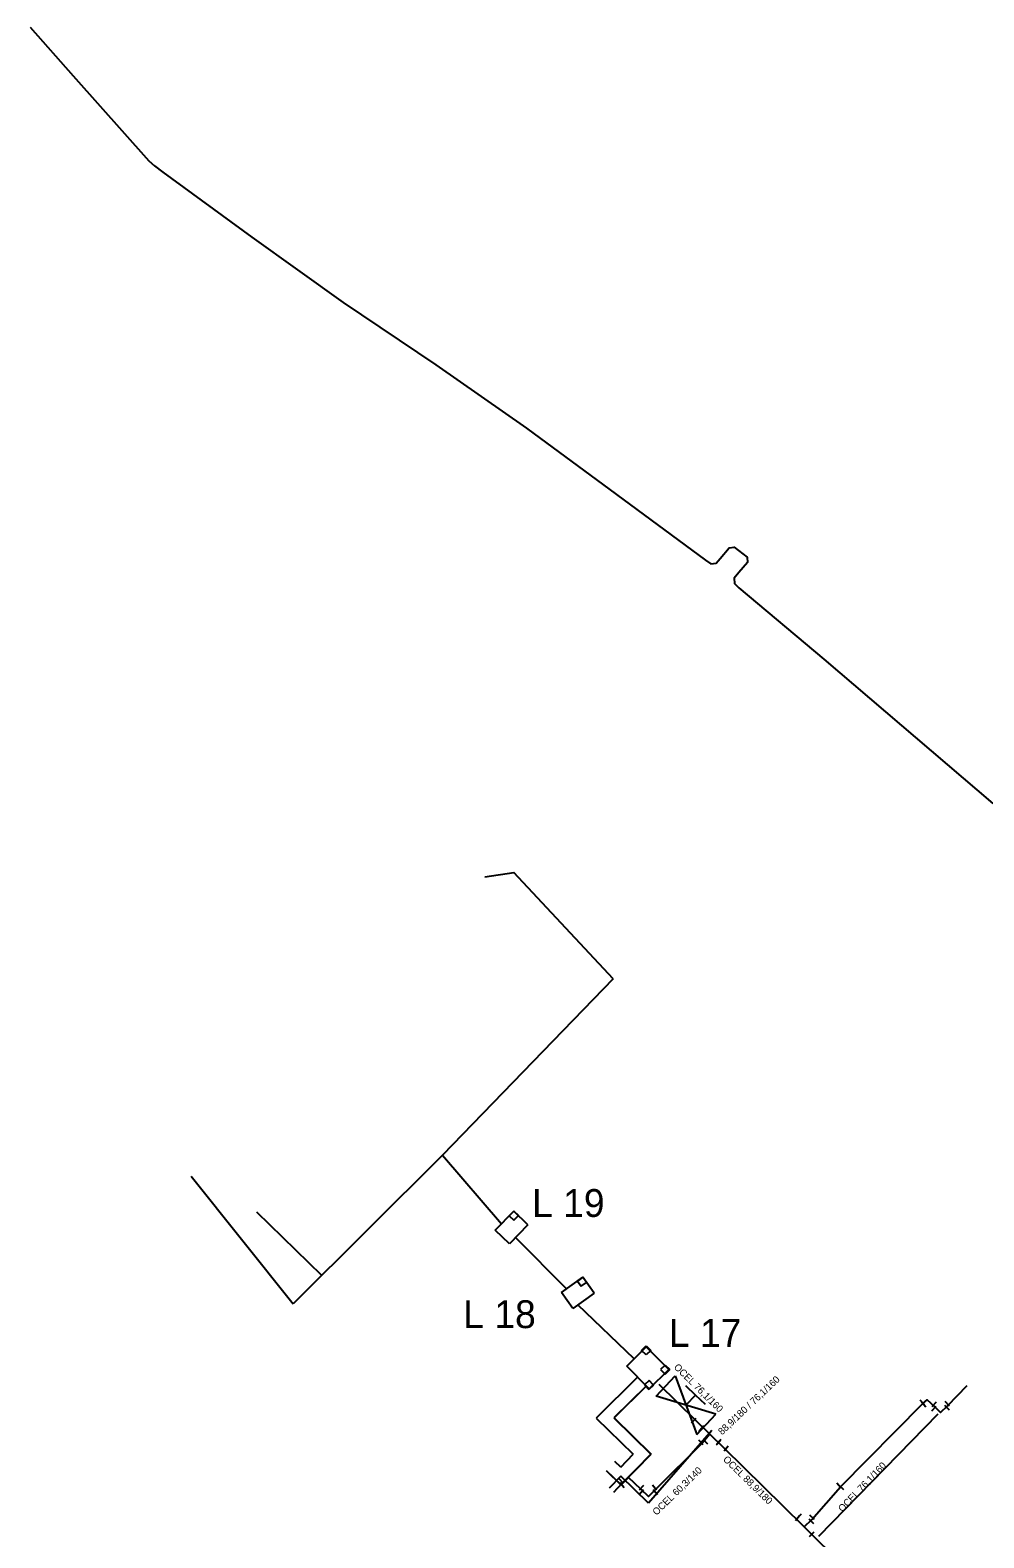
# Model space of a CAD drawing. Extents: x -642943 to -623314, y -1138561 to -1113539.
# Drawn here: x -641810.1 to -641707.4, y -1114043 to -1113880.7 of the extents above; entities that cross this region are included whole.
import ezdxf

# ---------------------------------------------------------------- set-up
doc = ezdxf.new("R2010")
doc.units = 0
for name, color, linetype in [('horkovod armatury', 7, 'Continuous'), ('horkovod dimenze', 7, 'Continuous'), ('horkovod předisol', 7, 'Continuous'), ('horkovod sváry', 7, 'Continuous'), ('horkovod trasa', 7, 'Continuous'), ('horkovod zrušený', 7, 'Continuous'), ('horkovod číslo šachty', 7, 'Continuous'), ('horkovod šachty', 7, 'Continuous')]:
    doc.layers.add(name, color=color, linetype=linetype)

# ---------------------------------------------------------------- blocks, each defined once
blk = doc.blocks.new('SPH_2')
at = {"layer": 'horkovod sváry'}
blk.add_line((0, -0.035), (0, 0.035), dxfattribs=at)
blk = doc.blocks.new('SPH_1')
at = {"layer": 'horkovod sváry'}
blk.add_line((0, -0.035), (0, 0.035), dxfattribs=at)
blk = doc.blocks.new('SCH_01_96')
at = {"layer": 'horkovod armatury'}
for p, q in [((10, 5), (-10, -5)), ((-10, -5), (-10, 5)), ((-10, 5), (10, -5)), ((-5, 5), (0, 5)), ((0, 5), (0, 0)), ((5, 5), (0, 5)), ((10, -5), (10, 5))]:
    blk.add_line(p, q, dxfattribs=at)
blk = doc.blocks.new('POINT_DISPLAY')
blk.add_line((0, 0), (0, 0))

msp = doc.modelspace()

# ---------------------------------------------------------------- linework, layer by layer
at = {"layer": 'horkovod předisol'}
for points in [[(-641810.12, -1113880.36), (-641805.47, -1113885.6), (-641797.34, -1113894.73), (-641796.74, -1113895.3), (-641795.84, -1113895.96), (-641786.23, -1113902.97), (-641776.42, -1113910.01), (-641766.43, -1113916.72), (-641756.65, -1113923.54), (-641746.98, -1113930.66), (-641737.38, -1113937.74), (-641736.82, -1113938.12), (-641736.23, -1113938.06), (-641735.82, -1113937.56), (-641734.84, -1113936.41), (-641734.28, -1113936.34), (-641732.91, -1113937.41), (-641732.86, -1113937.99), (-641733.79, -1113939.06), (-641734.29, -1113939.68), (-641734.26, -1113940.25), (-641733.78, -1113940.71), (-641724.65, -1113948.41), (-641706.44, -1113963.94)], [(-641736.92, -1114031.84), (-641738.46, -1114030.33), (-641742.36, -1114026.49)], [(-641726.75, -1114041.82), (-641725.94, -1114041.01), (-641722.86, -1114037.49), (-641713.97, -1114028.55), (-641713.5, -1114028.13), (-641712.76, -1114028.83), (-641712.08, -1114029.5), (-641711.34, -1114028.78), (-641709.22, -1114026.61)], [(-641736.92, -1114031.84), (-641737.67, -1114032.74), (-641742.84, -1114037.88), (-641743.54, -1114038.54), (-641744.3, -1114037.79), (-641745.7, -1114036.46), (-641746.41, -1114037.15), (-641747.31, -1114038.1)], [(-641726.75, -1114041.82), (-641729.03, -1114039.57), (-641735.34, -1114033.39), (-641736.92, -1114031.84)], [(-641728.5, -1114066.24), (-641728.03, -1114065.77), (-641719.58, -1114057.49), (-641715.21, -1114053.13), (-641715.88, -1114052.42), (-641718.47, -1114049.94), (-641725.31, -1114043.26), (-641726.75, -1114041.82)]]:
    msp.add_lwpolyline(points, dxfattribs=at)
at = {"layer": 'horkovod trasa'}
for p, q in [((-641761.16, -1113971.83), (-641758.01, -1113971.38)), ((-641747.32, -1113982.83), (-641758.01, -1113971.38)), ((-641747.32, -1113982.83), (-641765.72, -1114001.79)), ((-641765.72, -1114001.79), (-641781.78, -1114017.79)), ((-641765.72, -1114001.79), (-641759.35, -1114009.19)), ((-641792.77, -1114004.07), (-641781.78, -1114017.79)), ((-641778.72, -1114014.75), (-641785.69, -1114007.95)), ((-641757.84, -1114010.66), (-641752.35, -1114016.18)), ((-641745.06, -1114023.71), (-641751.12, -1114017.91))]:
    msp.add_line(p, q, dxfattribs=at)
for points in [[(-641810.12, -1113880.36), (-641805.47, -1113885.6), (-641797.34, -1113894.73), (-641796.74, -1113895.3), (-641795.84, -1113895.96), (-641786.23, -1113902.97), (-641776.42, -1113910.01), (-641766.43, -1113916.72), (-641756.65, -1113923.54), (-641746.98, -1113930.66), (-641737.38, -1113937.74), (-641736.82, -1113938.12), (-641736.23, -1113938.06), (-641735.82, -1113937.56), (-641734.84, -1113936.41), (-641734.28, -1113936.34), (-641732.91, -1113937.41), (-641732.86, -1113937.99), (-641733.79, -1113939.06), (-641734.29, -1113939.68), (-641734.26, -1113940.25), (-641733.78, -1113940.71), (-641724.65, -1113948.41), (-641706.44, -1113963.94)], [(-641736.92, -1114031.84), (-641738.46, -1114030.33), (-641742.36, -1114026.49)], [(-641726.75, -1114041.82), (-641725.94, -1114041.01), (-641722.86, -1114037.49), (-641713.97, -1114028.55), (-641713.5, -1114028.13), (-641712.76, -1114028.83), (-641712.08, -1114029.5), (-641711.34, -1114028.78), (-641709.22, -1114026.61)], [(-641736.92, -1114031.84), (-641737.67, -1114032.74), (-641742.84, -1114037.88), (-641743.54, -1114038.54), (-641744.3, -1114037.79), (-641745.7, -1114036.46), (-641746.41, -1114037.15), (-641747.31, -1114038.1)], [(-641726.75, -1114041.82), (-641729.03, -1114039.57), (-641735.34, -1114033.39), (-641736.92, -1114031.84)], [(-641728.5, -1114066.24), (-641728.03, -1114065.77), (-641719.58, -1114057.49), (-641715.21, -1114053.13), (-641715.88, -1114052.42), (-641718.47, -1114049.94), (-641725.31, -1114043.26), (-641726.75, -1114041.82)]]:
    msp.add_lwpolyline(points, dxfattribs=at)
at = {"layer": 'horkovod zrušený'}
for p, q in [((-641744.71, -1114025.69), (-641749.16, -1114030.1)), ((-641743.75, -1114026.65), (-641747.24, -1114030.09)), ((-641743.75, -1114026.65), (-641747.23, -1114030.09)), ((-641725.19, -1114042.81), (-641712.33, -1114029.66)), ((-641749.16, -1114030.1), (-641745.17, -1114034)), ((-641747.24, -1114030.09), (-641743.26, -1114033.98)), ((-641747.23, -1114030.09), (-641743.25, -1114033.98)), ((-641736.71, -1114031.45), (-641743.51, -1114039.28)), ((-641746.52, -1114035.38), (-641745.17, -1114034)), ((-641746.49, -1114037.29), (-641743.26, -1114033.98)), ((-641746.48, -1114037.29), (-641743.25, -1114033.98)), ((-641748.08, -1114035.75), (-641746.49, -1114037.29)), ((-641748.08, -1114035.75), (-641746.48, -1114037.29)), ((-641746.52, -1114035.38), (-641747.14, -1114034.78)), ((-641746.51, -1114036.37), (-641747.77, -1114037.66)), ((-641743.51, -1114039.28), (-641746.51, -1114036.37))]:
    msp.add_line(p, q, dxfattribs=at)
at = {"layer": 'horkovod šachty'}
for p, q in [((-641760.02, -1114009.87), (-641758.03, -1114007.82)), ((-641758.03, -1114007.82), (-641758.52, -1114008.33)), ((-641758.52, -1114008.33), (-641758.02, -1114008.81)), ((-641758.03, -1114007.82), (-641757.53, -1114008.31)), ((-641756.52, -1114009.3), (-641758.03, -1114007.82)), ((-641758.02, -1114008.81), (-641757.53, -1114008.31)), ((-641758.51, -1114011.34), (-641760.02, -1114009.87)), ((-641756.52, -1114009.3), (-641758.51, -1114011.34)), ((-641752.9, -1114016.57), (-641750.6, -1114014.94)), ((-641750.6, -1114014.94), (-641751.17, -1114015.35)), ((-641750.2, -1114015.51), (-641750.6, -1114014.94)), ((-641749.38, -1114016.67), (-641750.6, -1114014.94)), ((-641751.68, -1114018.3), (-641752.9, -1114016.57)), ((-641749.38, -1114016.67), (-641751.68, -1114018.3)), ((-641751.17, -1114015.35), (-641750.77, -1114015.92)), ((-641750.77, -1114015.92), (-641750.2, -1114015.51)), ((-641745.87, -1114024.51), (-641743.76, -1114022.42)), ((-641744.27, -1114022.82), (-641743.77, -1114022.32)), ((-641743.78, -1114023.31), (-641744.27, -1114022.82)), ((-641743.28, -1114022.82), (-641743.78, -1114023.31)), ((-641743.77, -1114022.32), (-641743.28, -1114022.82)), ((-641743.76, -1114022.42), (-641741.34, -1114024.86)), ((-641743.46, -1114026.95), (-641745.87, -1114024.51)), ((-641743.46, -1114026.95), (-641741.34, -1114024.86)), ((-641741.72, -1114024.4), (-641742.22, -1114024.89)), ((-641742.22, -1114024.89), (-641741.73, -1114025.39)), ((-641741.73, -1114025.39), (-641741.23, -1114024.89)), ((-641741.72, -1114024.4), (-641741.23, -1114024.89)), ((-641743.46, -1114026.05), (-641743.97, -1114026.53)), ((-641743.97, -1114026.53), (-641743.49, -1114027.04)), ((-641742.98, -1114026.56), (-641743.46, -1114026.05)), ((-641742.98, -1114026.56), (-641743.49, -1114027.04))]:
    msp.add_line(p, q, dxfattribs=at)

# ---------------------------------------------------------------- block references
at = {"layer": 'horkovod armatury', "xscale": 0.3000334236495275, "yscale": 0.3000334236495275, "rotation": -43.30200578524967}
msp.add_blockref('SCH_01_96', (-641739.49, -1114028.72), dxfattribs=at)
at = {"layer": 'horkovod sváry'}
for name, p, xscale, yscale, rotation in [('SPH_1', (-641714.04, -1114028.43), 10.000008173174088, 10.000008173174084, 42.354056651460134), ('SPH_1', (-641713.9, -1114028.66), 9.999998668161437, 9.999998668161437, 41.62897500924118), ('SPH_2', (-641712.78, -1114029.07), 10.000008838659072, 10.000008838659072, -43.417702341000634), ('SPH_1', (-641712.75, -1114028.6), 10.000021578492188, 10.000021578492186, -42.34423942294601), ('SPH_2', (-641711.36, -1114029.01), 10.00002327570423, 10.000023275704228, 42.401652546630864), ('SPH_1', (-641711.34, -1114028.58), 9.999995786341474, 9.99999578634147, 42.32307980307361), ('SPH_2', (-641738.64, -1114030.37), 9.999985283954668, 9.999985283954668, -42.50418620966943), ('SPH_2', (-641737.89, -1114031.29), 10.00000973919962, 10.000009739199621, -41.02704922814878), ('SPH_2', (-641737.79, -1114031.18), 9.999993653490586, 9.999993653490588, -39.58495967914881), ('SPH_2', (-641737.87, -1114032.73), 9.999993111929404, 9.999993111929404, 40.77756270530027), ('SPH_2', (-641737.38, -1114032.66), 10.000004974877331, 10.000004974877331, 41.59325806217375), ('SPH_2', (-641735.96, -1114032.73), 9.999980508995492, 9.999980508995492, -42.64297443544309), ('SPH_2', (-641735.94, -1114032.62), 9.999980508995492, 9.999980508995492, -42.64297443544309), ('SPH_2', (-641735.16, -1114033.36), 10.000008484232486, 10.000008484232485, -40.273442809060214), ('SPH_2', (-641746.44, -1114036.9), 10.000007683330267, 10.000007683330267, 43.43166822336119), ('SPH_1', (-641746.37, -1114037.35), 9.999979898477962, 9.999979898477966, 41.65334766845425), ('SPH_2', (-641744.28, -1114038.06), 9.999999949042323, 9.999999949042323, -41.286847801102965), ('SPH_2', (-641744.27, -1114037.58), 10.000000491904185, 10.000000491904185, -41.84420785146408), ('SPH_2', (-641742.88, -1114037.59), 10.000012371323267, 10.000012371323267, 40.755626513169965), ('SPH_2', (-641742.8, -1114038.11), 10.000001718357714, 10.000001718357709, 41.277962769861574), ('SPH_2', (-641723.01, -1114037.38), 9.999988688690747, 9.999988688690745, 42.047301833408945), ('SPH_2', (-641722.73, -1114037.59), 10.00001996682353, 10.000019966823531, 45.70730073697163), ('SPH_2', (-641727.47, -1114040.86), 10.0000092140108, 10.0000092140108, -40.175945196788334), ('SPH_2', (-641727.29, -1114040.67), 10.000000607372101, 10.000000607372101, -41.478152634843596), ('SPH_2', (-641725.97, -1114041.24), 9.999995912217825, 9.999995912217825, 44.905858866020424), ('SPH_2', (-641725.91, -1114040.8), 10.000001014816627, 10.000001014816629, 47.013787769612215), ('SPH_2', (-641725.93, -1114042.6), 10.000017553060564, 10.000017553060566, -44.96189086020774)]:
    msp.add_blockref(name, p, dxfattribs=dict(at, xscale=xscale, yscale=yscale, rotation=rotation))
at = {"layer": 'horkovod šachty'}
for p in [(-641758.02, -1114008.32), (-641750.68, -1114015.43), (-641743.77, -1114022.82), (-641741.72, -1114024.89), (-641743.47, -1114026.54)]:
    msp.add_blockref('POINT_DISPLAY', p, dxfattribs=at)

# ---------------------------------------------------------------- texts
at = {"layer": 'horkovod dimenze'}
for s, rotation, p in [('OCEL 76,1/160', 315.3206, (-641740.85, -1114024.69)), ('88,9/180 / 76,1/160', 43.3584, (-641735.6, -1114031.97)), ('OCEL 88,9/180', 315.5846, (-641735.55, -1114034.62)), ('OCEL 60,3/140', 44.1293, (-641742.66, -1114040.63)), ('OCEL 76,1/160', 46.2854, (-641722.64, -1114040.27))]:
    msp.add_text(s, height=0.75, rotation=rotation, dxfattribs=at).set_placement(p)
at = {"layer": 'horkovod číslo šachty'}
for s, p in [('L 19', (-641756.06, -1114008.45)), ('L 18', (-641763.47, -1114020.42)), ('L 17', (-641741.33, -1114022.44))]:
    msp.add_text(s, height=3, dxfattribs=at).set_placement(p)

doc.saveas('drawing.dxf')
